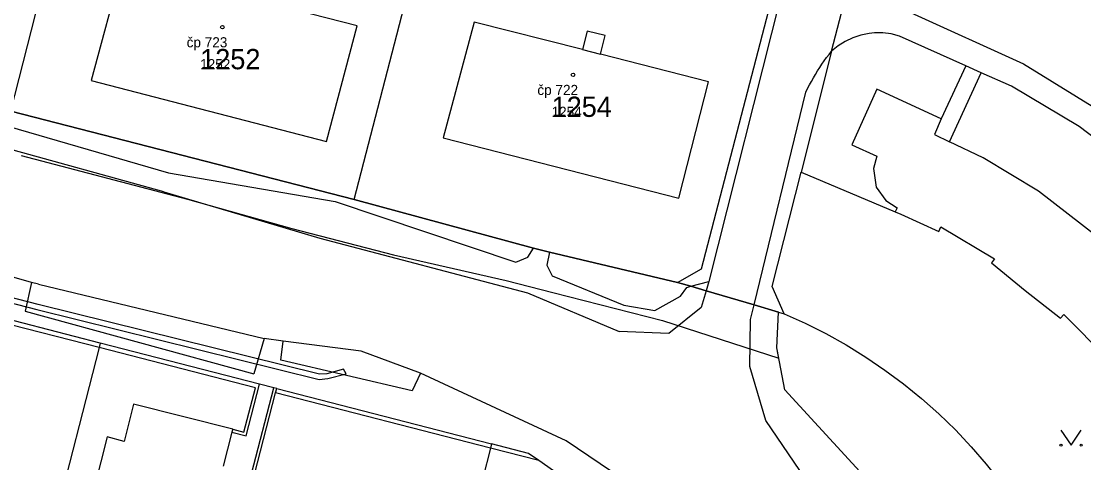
# Model space of a CAD drawing. Extents: x -763628 to -761565, y -976033 to -973833.
# Drawn here: x -762301 to -762196.1, y -975378 to -975334.4 of the extents above; entities that cross this region are included whole.
import ezdxf

# ---------------------------------------------------------------- set-up
doc = ezdxf.new("R2010")
doc.units = 0
for name, color, linetype in [('KN_cisla parcel 1000', 7, 'Continuous'), ('KN_cisla parcel 500', 7, 'Continuous'), ('KN_cisla popisna 500', 7, 'Continuous'), ('KN_hranice parcel', 7, 'Continuous'), ('KN_vecna bremena', 7, 'Continuous'), ('KN_vnitrni kresba parcel', 7, 'Continuous'), ('KN_znacky budov', 7, 'Continuous'), ('KN_znacky kultur', 7, 'Continuous')]:
    doc.layers.add(name, color=color, linetype=linetype)

msp = doc.modelspace()

# ---------------------------------------------------------------- linework, layer by layer
at = {"layer": 'KN_hranice parcel'}
for p, q in [((-762302.01, -975343.29), (-762294.63, -975314.46)), ((-762268.14, -975351.99), (-762260.63, -975323.02)), ((-762221.02, -975337.35), (-762218.68, -975328.22)), ((-762221.02, -975337.35), (-762224.04, -975349.3)), ((-762302.01, -975343.29), (-762268.14, -975351.99)), ((-762293.18, -975366.16), (-762303.76, -975363.43)), ((-762226.44, -975366.62), (-762226.25, -975363.1)), ((-762226.25, -975363.1), (-762225.71, -975363.26)), ((-762275.76, -975370.63), (-762254.57, -975376.08))]:
    msp.add_line(p, q, dxfattribs=at)
for points in [[(-762291.02, -975328.9), (-762294.06, -975340.26), (-762270.84, -975346.26), (-762267.83, -975334.84), (-762278.52, -975332.1), (-762278.08, -975330.36), (-762279.89, -975329.89), (-762280.34, -975331.64), (-762291.02, -975328.9)], [(-762236.21, -975360.16), (-762233.86, -975358.84), (-762226.83, -975331.75)], [(-762213.25, -975333.54), (-762202.09, -975338.61), (-762194.03, -975343.58), (-762189.36, -975347.11), (-762182.74, -975353.25), (-762182.54, -975353.47)], [(-762243.36, -975335.82), (-762245.15, -975335.37), (-762245.61, -975337.2), (-762256.28, -975334.49), (-762259.35, -975345.9), (-762236.11, -975351.85), (-762233.16, -975340.37), (-762243.83, -975337.66), (-762243.36, -975335.82)], [(-762214.33, -975335.86), (-762215.14, -975335.66), (-762215.96, -975335.56), (-762216.79, -975335.56), (-762217.31, -975335.61), (-762218.13, -975335.78), (-762218.92, -975336.04), (-762219.67, -975336.39), (-762220.37, -975336.83), (-762221.02, -975337.35)], [(-762163.22, -975392.06), (-762164.99, -975388.24), (-762168.12, -975380.51), (-762173.28, -975369.66), (-762180.38, -975359.64), (-762183.1, -975356.48), (-762190.71, -975349.25), (-762196.61, -975344.8), (-762203.28, -975340.82), (-762206.28, -975339.48), (-762207.78, -975338.8), (-762214.33, -975335.86)], [(-762225.71, -975363.26), (-762226.88, -975360.58), (-762224.04, -975349.3)], [(-762224.04, -975349.3), (-762214.74, -975353.19), (-762214.18, -975353.44), (-762210.45, -975355.14), (-762210.25, -975354.7), (-762204.94, -975357.83), (-762205.26, -975358.23), (-762201.91, -975360.97), (-762198.44, -975363.68), (-762198.11, -975363.32), (-762193.84, -975367.65)], [(-762268.14, -975351.99), (-762250.44, -975356.78), (-762248.85, -975357.18), (-762236.21, -975360.16)], [(-762236.21, -975360.16), (-762234.9, -975360.55), (-762233.4, -975360.99), (-762228.66, -975362.39), (-762226.25, -975363.1)], [(-762225.71, -975363.26), (-762223.63, -975364.19), (-762221.59, -975365.22), (-762219.59, -975366.33), (-762217.65, -975367.53), (-762215.76, -975368.81), (-762213.93, -975370.17), (-762212.16, -975371.61), (-762210.45, -975373.13), (-762208.81, -975374.72), (-762207.25, -975376.38), (-762205.76, -975378.11), (-762204.61, -975379.56), (-762203.26, -975381.4), (-762201.99, -975383.3), (-762200.81, -975385.25), (-762199.71, -975387.25), (-762198.7, -975389.3), (-762197.78, -975391.39), (-762196.96, -975393.52), (-762196.22, -975395.68), (-762195.59, -975397.87)], [(-762293.18, -975366.16), (-762293.29, -975366.59), (-762297.85, -975384.42)], [(-762275.76, -975370.63), (-762276.05, -975370.56), (-762277.45, -975370.2), (-762293.18, -975366.16)], [(-762193.77, -975416.03), (-762194.29, -975414.25), (-762196.11, -975407.9), (-762202.69, -975397.18), (-762210.87, -975386.84), (-762225.62, -975370.76), (-762226.44, -975366.62)], [(-762280.46, -975388.83), (-762279.59, -975385.46), (-762274.55, -975386.76), (-762273.33, -975382.15), (-762277.59, -975381.16), (-762277.95, -975379.13), (-762275.87, -975371.07), (-762275.76, -975370.63)], [(-762254.57, -975376.08), (-762254.68, -975376.52), (-762259.22, -975394.29)], [(-762238.36, -975385.61), (-762238.63, -975385.43), (-762239.93, -975384.59), (-762240.26, -975384.37), (-762243, -975382.59), (-762249.92, -975377.74), (-762250.92, -975377.04), (-762254.57, -975376.08)]]:
    msp.add_lwpolyline(points, dxfattribs=at)
at = {"layer": 'KN_vecna bremena'}
for points in [[(-762300.98, -975347.66), (-762284.56, -975351.95), (-762274.26, -975354.84), (-762264.26, -975357.46), (-762253.14, -975359.97), (-762248.51, -975361.15), (-762237.7, -975363.92), (-762226.24, -975367.63), (-762226.44, -975366.62), (-762226.25, -975363.1), (-762228.66, -975362.39), (-762233.4, -975360.99), (-762234.9, -975360.55), (-762236.21, -975360.16), (-762248.85, -975357.18), (-762250.44, -975356.78), (-762268.14, -975351.99), (-762302.01, -975343.29)], [(-762303.28, -975361.85), (-762299.42, -975362.85), (-762271.58, -975369.74), (-762270.72, -975369.66), (-762268.93, -975369.19), (-762269.18, -975368.74), (-762270.81, -975369.17), (-762271.54, -975369.23), (-762299.29, -975362.36), (-762303.16, -975361.37)]]:
    msp.add_lwpolyline(points, dxfattribs=at)
at = {"layer": 'KN_vnitrni kresba parcel'}
for p, q in [((-762198.92, -975224.54), (-762233.13, -975360.08)), ((-762245.61, -975337.2), (-762243.83, -975337.66)), ((-762207.78, -975338.8), (-762210.2, -975344.04)), ((-762209.4, -975346.29), (-762206.28, -975339.48)), ((-762316.95, -975340.48), (-762286.44, -975349.36)), ((-762228.66, -975362.39), (-762223.58, -975341.4)), ((-762216.56, -975341.12), (-762219.01, -975346.61)), ((-762210.2, -975344.04), (-762216.56, -975341.12)), ((-762210.2, -975344.04), (-762210.87, -975345.59)), ((-762286.89, -975351.24), (-762308.11, -975345.37)), ((-762210.87, -975345.59), (-762209.4, -975346.29)), ((-762206.07, -975347.87), (-762209.4, -975346.29)), ((-762219.01, -975346.61), (-762216.57, -975347.72)), ((-762216.57, -975347.72), (-762216.9, -975348.92)), ((-762200.62, -975351.18), (-762206.07, -975347.87)), ((-762286.44, -975349.36), (-762270, -975352.19)), ((-762216.9, -975348.92), (-762216.63, -975350.76)), ((-762286.89, -975351.24), (-762271.52, -975355.79)), ((-762216.63, -975350.76), (-762215.66, -975352.09)), ((-762194.77, -975355.69), (-762200.62, -975351.18)), ((-762270, -975352.19), (-762252.17, -975358.17)), ((-762215.66, -975352.09), (-762214.56, -975352.81)), ((-762214.56, -975352.81), (-762214.74, -975353.19)), ((-762299.96, -975360.16), (-762323.54, -975353.7)), ((-762271.52, -975355.79), (-762251.03, -975361.2)), ((-762251, -975357.67), (-762250.44, -975356.78)), ((-762252.17, -975358.17), (-762251, -975357.67)), ((-762248.85, -975357.18), (-762249.11, -975358.46)), ((-762249.11, -975358.46), (-762248.58, -975359.52)), ((-762248.58, -975359.52), (-762241.51, -975362.42)), ((-762299.96, -975360.16), (-762300.58, -975363.01)), ((-762299.26, -975360.33), (-762299.96, -975360.16)), ((-762299.26, -975360.33), (-762277, -975365.71)), ((-762235.92, -975361.54), (-762235.32, -975360.66)), ((-762235.32, -975360.66), (-762234.9, -975360.55)), ((-762234.9, -975360.55), (-762233.13, -975360.08)), ((-762233.4, -975360.99), (-762233.89, -975362.65)), ((-762233.13, -975360.08), (-762233.4, -975360.99)), ((-762251.03, -975361.2), (-762241.97, -975365.02)), ((-762238.45, -975362.95), (-762235.92, -975361.54)), ((-762300.58, -975363.01), (-762278.01, -975369.17)), ((-762241.51, -975362.42), (-762238.45, -975362.95)), ((-762233.89, -975362.65), (-762237.07, -975365.22)), ((-762229.01, -975363.83), (-762228.66, -975362.39)), ((-762293.29, -975366.59), (-762303.87, -975363.87)), ((-762229.08, -975368.46), (-762229.01, -975363.83)), ((-762237.07, -975365.22), (-762241.97, -975365.02)), ((-762277, -975365.71), (-762278.01, -975369.17)), ((-762275.12, -975365.95), (-762277, -975365.71)), ((-762275.36, -975367.83), (-762275.12, -975365.95)), ((-762267.44, -975366.95), (-762275.12, -975365.95)), ((-762277.85, -975370.56), (-762293.29, -975366.59)), ((-762261.58, -975369.11), (-762267.44, -975366.95)), ((-762262.39, -975370.86), (-762275.36, -975367.83)), ((-762261.58, -975369.11), (-762262.39, -975370.86)), ((-762247.22, -975375.79), (-762261.58, -975369.11)), ((-762227.51, -975373.8), (-762229.08, -975368.46)), ((-762278.77, -975375.3), (-762277.45, -975370.2)), ((-762279.01, -975374.94), (-762277.85, -975370.56)), ((-762278.24, -975379.06), (-762276.05, -975370.56)), ((-762254.68, -975376.52), (-762275.87, -975371.07)), ((-762289.91, -975372.19), (-762290.8, -975375.85)), ((-762280.11, -975374.65), (-762289.91, -975372.19)), ((-762224.17, -975378.71), (-762227.51, -975373.8)), ((-762292.48, -975375.41), (-762294.14, -975381.81)), ((-762290.8, -975375.85), (-762292.48, -975375.41)), ((-762280.18, -975374.94), (-762281.06, -975378.3)), ((-762280.11, -975374.65), (-762280.18, -975374.94)), ((-762280.18, -975374.94), (-762278.77, -975375.3)), ((-762280.11, -975374.65), (-762279.01, -975374.94)), ((-762249.92, -975377.74), (-762254.68, -975376.52)), ((-762235.26, -975383.83), (-762247.22, -975375.79))]:
    msp.add_line(p, q, dxfattribs=at)
msp.add_lwpolyline([(-762223.58, -975341.4), (-762223.4, -975341.04), (-762223.21, -975340.69), (-762223.02, -975340.34), (-762222.82, -975339.99), (-762222.62, -975339.65), (-762222.41, -975339.31), (-762222.19, -975338.97), (-762221.97, -975338.64), (-762221.74, -975338.31), (-762221.51, -975337.99), (-762221.27, -975337.67), (-762221.02, -975337.35)], dxfattribs=at)
at = {"layer": 'KN_znacky budov'}
for centre in [(-762281.13, -975334.99), (-762246.53, -975339.69)]:
    msp.add_circle(centre, 0.175, dxfattribs=at)
at = {"layer": 'KN_znacky kultur'}
msp.add_lwpolyline([(-762198.39, -975374.73), (-762197.39, -975376.23), (-762196.39, -975374.73)], dxfattribs=at)
for centre in [(-762198.39, -975376.23), (-762196.39, -975376.23)]:
    msp.add_circle(centre, 0.1, dxfattribs=at)

# ---------------------------------------------------------------- texts
at = {"layer": 'KN_cisla parcel 1000'}
for s, p in [('1252', (-762283.32, -975339.14)), ('1254', (-762248.65, -975343.84))]:
    msp.add_text(s, height=2, dxfattribs=at).set_placement(p)
at = {"layer": 'KN_cisla parcel 500'}
for s, p in [('1252', (-762283.32, -975339.14)), ('1254', (-762248.65, -975343.84))]:
    msp.add_text(s, height=1, dxfattribs=at).set_placement(p)
at = {"layer": 'KN_cisla popisna 500'}
for s, p in [('čp 723', (-762284.65, -975336.98)), ('čp 722', (-762250.05, -975341.68))]:
    msp.add_text(s, height=1, dxfattribs=at).set_placement(p)

doc.saveas('drawing.dxf')
